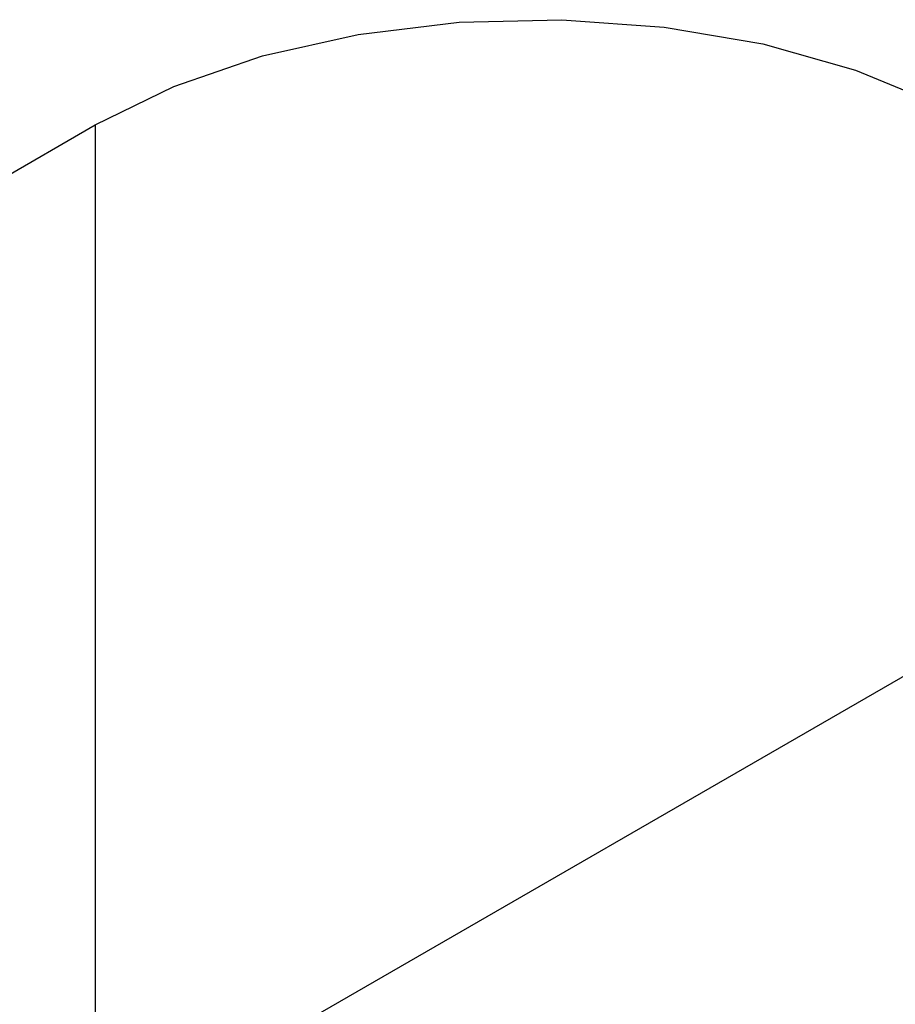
# Model space of a CAD drawing. Header units: inches. Extents: x 1802 to 2468, y -208 to -72.
# Tile 484 of 595: x 2221.305 to 2222.036, y -86.681 to -85.859. Entities that reach past the tile are written whole.
import ezdxf

# ---------------------------------------------------------------- set-up
doc = ezdxf.new("R2010")
doc.units = ezdxf.units.IN
doc.header["$LTSCALE"] = 0.5
doc.header["$MEASUREMENT"] = 0
doc.layers.add('DST-M-S', color=53, linetype='Continuous')

msp = doc.modelspace()

# ---------------------------------------------------------------- linework, layer by layer
at = {"layer": 'DST-M-S', "linetype": 'Continuous', "lineweight": 25}
for p, q in [((2221.58775, -85.87139), (2221.67181, -85.86121)), ((2221.67181, -85.86121), (2221.75761, -85.85916)), ((2221.75761, -85.85916), (2221.84284, -85.8653)), ((2221.50774, -85.88941), (2221.58775, -85.87139)), ((2221.84284, -85.8653), (2221.92515, -85.87944)), ((2221.92515, -85.87944), (2222.00231, -85.90122)), ((2221.43397, -85.91479), (2221.50774, -85.88941)), ((2222.00231, -85.90122), (2222.0722, -85.93003)), ((2221.36843, -85.94683), (2221.43397, -85.91479)), ((2219.95422, -86.76324), (2221.36843, -85.94683)), ((2221.36843, -85.94683), (2221.36843, -86.7959)), ((2222.10382, -86.37136), (2220.68961, -87.18777))]:
    msp.add_line(p, q, dxfattribs=at)

doc.saveas('drawing.dxf')
